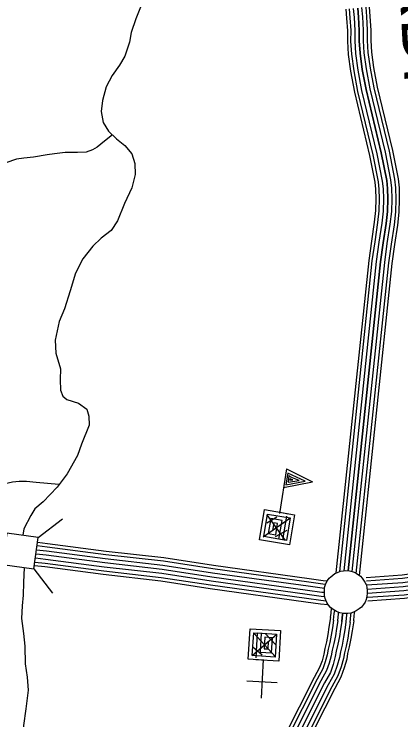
# Model space of a CAD drawing. Extents: x 1788175 to 1969470, y 584502 to 738744.
# Drawn here: x 1914647 to 1917533, y 678191 to 683458 of the extents above; entities that cross this region are included whole.
import ezdxf

# ---------------------------------------------------------------- set-up
doc = ezdxf.new("R2010")
doc.units = 0
for name, color, linetype in [('DESIGN - ROW - Right-of-Way and Easement Labels', 7, 'Continuous'), ('DESIGN - TRANSPORTATION - Text', 7, 'Continuous'), ('DESIGN - UTILITIES - Cable (Underground) with Text', 7, 'Continuous'), ('SURVEY - CONTOURS - Index with Text', 7, 'Continuous'), ('SURVEY - CONTROL with Text', 7, 'Continuous'), ('SURVEY - DRAINAGE - Storm Sewer', 7, 'Continuous'), ('SURVEY - VEGETATION - Features with Text', 7, 'Continuous')]:
    doc.layers.add(name, color=color, linetype=linetype)

msp = doc.modelspace()

# ---------------------------------------------------------------- linework, layer by layer
at = {"layer": 'DESIGN - TRANSPORTATION - Text'}
for points in [[(1915600.8, 683535), (1915553.9, 683423.2), (1915521.2, 683321.3), (1915508.6, 683249.3), (1915473.8, 683145.5), (1915433.3, 683077.7), (1915378.7, 683000), (1915334.1, 682914.3), (1915307.3, 682814.3), (1915296.7, 682732.3), (1915310.1, 682648.2), (1915351.6, 682585.8), (1915411.1, 682527.3), (1915472.7, 682478.8), (1915526.2, 682416.4), (1915547.6, 682344.1), (1915549, 682260.1), (1915524.2, 682162.1), (1915471.3, 682044.4), (1915418.4, 681916.6), (1915371.8, 681842.9), (1915295.4, 681785.4), (1915233, 681725.8), (1915158.3, 681632.2), (1915103.5, 681524.5), (1915064.5, 681392.6), (1915021.5, 681258.8), (1914982.7, 681165), (1914951.7, 681025.1), (1914958.9, 680928.9), (1914992, 680810.6), (1914989.4, 680730.5), (1914992.8, 680652.4), (1915010.4, 680606.2), (1915040.2, 680582), (1915126, 680555.4), (1915189.6, 680508.9), (1915205.2, 680456.7), (1915206.7, 680390.6), (1915149.6, 680248.9), (1915119, 680163), (1915041.9, 680027.4), (1914967.2, 679927.9), (1914864.4, 679818.5), (1914802, 679766.9), (1914771.7, 679717.1), (1914718.9, 679617.3), (1914711, 679569)], [(1915381.6, 682556.3), (1915321, 682509.9), (1915266.7, 682466.3), (1915230.5, 682444.5), (1915184.4, 682428.8), (1915118.4, 682425.3), (1915028.5, 682426), (1914948.4, 682414.5), (1914892.4, 682406.9), (1914792.3, 682389.6), (1914720.3, 682384.1), (1914664.2, 682376.5), (1914584, 682347.1)], [(1914981.3, 679946.6), (1914811.8, 679961.8), (1914738.2, 679970.3), (1914684.3, 679970.3), (1914633.3, 679964.6), (1914559.7, 679947.6), (1914497.3, 679930.6), (1914420.8, 679896.6), (1914341.5, 679837.1), (1914316, 679777.6), (1914290.5, 679670), (1914270.7, 679559.5), (1914262.2, 679502.8), (1914248, 679423.5), (1914236.7, 679347), (1914214, 679253.5), (1914185.7, 679151.5), (1914150.3, 679016.3)], [(1914720.4, 679327.9), (1914715.8, 679215), (1914715.1, 679122.9), (1914706.5, 679042.8), (1914701.7, 678946.8)], [(1914701.7, 678946.8), (1914716.9, 678836.6), (1914726.1, 678740.4), (1914729.1, 678610.2), (1914744.3, 678510), (1914751.6, 678413.9), (1914734.5, 678273.9), (1914715.6, 678147.9), (1914726.9, 678055.7), (1914746.4, 678001.5), (1914790, 677949.1), (1914841.4, 677870.7), (1914851, 677818.6), (1914846.5, 677752.5), (1914809.4, 677618.7), (1914637.3, 677073.3), (1914568, 676899.7), (1914492.6, 676714), (1914435.7, 676596.3), (1914420.6, 676564.3)]]:
    msp.add_lwpolyline(points, dxfattribs=at)
at = {"layer": 'DESIGN - UTILITIES - Cable (Underground) with Text'}
for p, q in [((1916688.6, 680032), (1916673.2, 679945.5)), ((1916678.9, 680065.6), (1916872.2, 679968.6)), ((1916819.5, 679973.1), (1916688.6, 680032)), ((1916656.5, 679925.4), (1916872.2, 679968.6)), ((1916673.2, 679945.5), (1916819.5, 679973.1)), ((1916697.3, 680012), (1916691.1, 679964.4)), ((1916691.1, 679964.4), (1916772.7, 679976.5)), ((1916712.6, 680002.8), (1916697.3, 680012)), ((1916706.9, 679991.8), (1916704.8, 679981.4)), ((1916704.8, 679981.4), (1916726.4, 679981.6)), ((1916711.9, 679987.5), (1916706.9, 679991.8)), ((1916726.4, 679981.6), (1916711.9, 679987.5)), ((1916772.7, 679976.5), (1916712.6, 680002.8)), ((1916382.2, 678483.4), (1916609.8, 678469.6))]:
    msp.add_line(p, q, dxfattribs=at)
for points in [[(1916679.4, 680065.5), (1916625.7, 679732.3)], [(1916628.1, 679746.6), (1916627.1, 679740.8), (1916739.5, 679721.7), (1916701.3, 679496.8), (1916476.5, 679535), (1916514.7, 679759.8), (1916683.3, 679731.2), (1916682, 679723.3)], [(1916679.9, 679711.1), (1916649.9, 679534.4), (1916509.4, 679558.3), (1916538, 679727), (1916706.7, 679698.3), (1916678, 679529.7), (1916621.8, 679539.2), (1916645.7, 679679.8), (1916561.3, 679694.1), (1916542.2, 679581.6), (1916598.5, 679572.1), (1916612.8, 679656.4), (1916584.7, 679661.2), (1916575.1, 679605)], [(1916607.1, 679703.6), (1916531.7, 679660.2)], [(1916533.3, 679722.1), (1916669.4, 679530.3)], [(1916703, 679693.2), (1916505, 679555.3)], [(1916682.1, 679605.1), (1916594.2, 679557.9)], [(1916507.4, 678631.7), (1916507.7, 678636.8), (1916393.9, 678643.6), (1916407.6, 678871.3), (1916635.3, 678857.6), (1916621.5, 678629.9), (1916450.8, 678640.2), (1916451, 678644.3)], [(1916422.3, 678670.5), (1916607.3, 678831.6)], [(1916451.6, 678654.4), (1916462.8, 678839.4), (1916605.1, 678830.8), (1916594.8, 678660.1), (1916424, 678670.4), (1916434.4, 678841.2), (1916491.2, 678837.7), (1916482.7, 678695.4), (1916568, 678690.2), (1916574.9, 678804.1), (1916518, 678807.5), (1916512.9, 678722.1), (1916541.3, 678720.4), (1916544.8, 678777.4)], [(1916594.1, 678663), (1916435.4, 678839.1)], [(1916599.4, 678750.3), (1916522.7, 678833.8)], [(1916498.5, 678674.6), (1916429, 678734.3)], [(1916492.9, 678352.6), (1916508, 678642.6)]]:
    msp.add_lwpolyline(points, dxfattribs=at)
at = {"layer": 'SURVEY - CONTOURS - Index with Text'}
for points in [[(1917050.9, 679287.6), (1917295.1, 681619.2), (1917315.1, 681763), (1917336.7, 681905.7), (1917346.6, 681992.3), (1917348.8, 682078.4), (1917347, 682150.9), (1917341.4, 682203.9), (1917301.9, 682403.9), (1917188, 682876.4), (1917159.2, 683031.7), (1917141.6, 683157.7), (1917135.7, 683256.1), (1917135.7, 683334.5), (1917130.5, 683428.9), (1917124.5, 683494.9)], [(1917076.9, 679298.3), (1917319.6, 681616.3), (1917339.6, 681759.5), (1917361.3, 681902.4), (1917371.2, 681990.6), (1917373.6, 682078.4), (1917371.7, 682152.6), (1917365.9, 682207.6), (1917326, 682409.2), (1917212.2, 682881.6), (1917183.6, 683035.6), (1917166.2, 683160.1), (1917160.4, 683256.8), (1917160.5, 683335.1), (1917155.2, 683430.7), (1917149.1, 683497.3)], [(1917108.7, 679304), (1917350.4, 681612.5), (1917370.3, 681755), (1917392, 681898.4), (1917402.2, 681988.4), (1917404.6, 682078.4), (1917402.7, 682154.6), (1917396.5, 682212.3), (1917356.3, 682415.8), (1917242.5, 682888), (1917214.2, 683040.6), (1917197.1, 683163.2), (1917191.4, 683257.7), (1917191.5, 683336), (1917186.1, 683432.9), (1917180, 683500.4)], [(1917139.8, 679303.5), (1917381.2, 681608.7), (1917400.9, 681750.5), (1917422.7, 681894.3), (1917433.2, 681986.2), (1917435.6, 682078.4), (1917433.6, 682156.6), (1917427.2, 682216.9), (1917386.6, 682422.5), (1917272.9, 682894.5), (1917244.8, 683045.6), (1917228, 683166.3), (1917222.4, 683258.7), (1917222.5, 683336.8), (1917217, 683435.2), (1917210.8, 683503.5)], [(1917210.8, 683503.5), (1917217, 683435.2), (1917222.5, 683336.8), (1917222.4, 683258.7), (1917228, 683166.3), (1917244.8, 683045.6), (1917272.9, 682894.5), (1917386.6, 682422.5), (1917427.2, 682216.9), (1917433.6, 682156.6), (1917435.6, 682078.4), (1917433.2, 681986.2), (1917422.7, 681894.3), (1917400.9, 681750.5), (1917381.2, 681608.7), (1917139.8, 679303.5)], [(1917170.3, 679297.2), (1917412, 681605), (1917431.6, 681746.1), (1917453.5, 681890.2), (1917464.1, 681984.1), (1917466.6, 682078.4), (1917464.6, 682158.7), (1917457.9, 682221.6), (1917416.9, 682429.1), (1917303.2, 682901), (1917275.4, 683050.6), (1917258.9, 683169.4), (1917253.4, 683259.6), (1917253.5, 683337.7), (1917248, 683437.5), (1917241.7, 683506.6)], [(1917200.1, 679284.2), (1917442.7, 681601.2), (1917462.3, 681741.6), (1917484.2, 681886.2), (1917495.1, 681981.9), (1917497.6, 682078.3), (1917495.5, 682160.7), (1917488.6, 682226.2), (1917447.2, 682435.7), (1917333.5, 682907.4), (1917306, 683055.5), (1917289.7, 683172.5), (1917284.4, 683260.5), (1917284.5, 683338.5), (1917278.9, 683439.7), (1917272.5, 683509.7)], [(1917224.3, 679268.3), (1917468.3, 681598.1), (1917487.7, 681737.9), (1917509.7, 681882.8), (1917520.7, 681980.1), (1917523.3, 682078.3), (1917521.2, 682162.4), (1917514, 682230.1), (1917472.3, 682441.2), (1917358.7, 682912.8), (1917331.4, 683059.7), (1917315.3, 683175), (1917310.1, 683261.3), (1917310.2, 683339.2), (1917304.5, 683441.6), (1917298.1, 683512.3)], [(1917008.1, 678954.1), (1917011.5, 678987.3), (1917015.6, 679024)], [(1917030.9, 678934.4), (1917036.1, 678984.7), (1917038.7, 679007.9)], [(1917061.7, 678930.4), (1917067, 678981.4), (1917068.3, 678994)], [(1917092.4, 678926.2), (1917097.8, 678978.2), (1917098.6, 678986.1)], [(1917098.6, 678986.1), (1917097.8, 678978.2), (1917092.4, 678926.2)], [(1917123.2, 678923), (1917128.6, 678974.9), (1917129.7, 678984.5)], [(1917153.9, 678918), (1917159.4, 678971.6), (1917161.3, 678989)], [(1917181.1, 678931), (1917185, 678968.9), (1917188.3, 678998.7)], [(1917008.1, 678954.1), (1916996.2, 678881.8), (1916988.2, 678827.3), (1916977.6, 678774.5), (1916964.6, 678722.8), (1916957.7, 678681.6), (1916944.2, 678631.5), (1916926.3, 678582.1), (1916884.7, 678507.7), (1916661.7, 678064.2), (1916590.4, 677949), (1916521.4, 677836.5), (1916472.8, 677757.6), (1916419.3, 677695.1), (1916387, 677643.6), (1916355.7, 677584.8), (1916330.3, 677535.1), (1916304.7, 677470.9), (1916286.6, 677387.6), (1915952.6, 675281.3)], [(1917030.9, 678934.4), (1917021.6, 678877.9), (1917013.5, 678822.9), (1917002.7, 678768.8), (1916989.8, 678717.5), (1916982.8, 678676.1), (1916968.7, 678623.8), (1916949.7, 678571.4), (1916907.4, 678495.6), (1916684.1, 678051.7), (1916612.3, 677935.5), (1916543.3, 677823.1), (1916493.6, 677742.4), (1916440, 677679.8), (1916409.3, 677630.7), (1916378.5, 677572.9), (1916353.8, 677524.4), (1916329.3, 677463.4), (1916311.9, 677382.9), (1915977.9, 675276.7)], [(1917061.7, 678930.4), (1917052.2, 678873.1), (1917044.1, 678817.6), (1917033, 678762), (1917020.2, 678711.2), (1917013.1, 678669.5), (1916998.3, 678614.5), (1916978, 678558.5), (1916934.8, 678481.1), (1916711.2, 678036.5), (1916638.7, 677919.3), (1916569.7, 677806.8), (1916518.7, 677724.1), (1916465.1, 677661.4), (1916436.1, 677615.2), (1916406, 677558.6), (1916382, 677511.6), (1916359.1, 677454.3), (1916342.4, 677377.2), (1916008.4, 675271.2)], [(1917092.4, 678926.2), (1917082.9, 678868.3), (1917074.6, 678812.3), (1917063.2, 678755.2), (1917050.6, 678704.8), (1917043.4, 678662.9), (1917027.9, 678605.1), (1917006.3, 678545.6), (1916962.2, 678466.5), (1916738.3, 678021.4), (1916665.1, 677903), (1916596.1, 677790.6), (1916543.8, 677705.7), (1916490.1, 677643), (1916463, 677599.6), (1916433.5, 677544.3), (1916410.3, 677498.8), (1916388.8, 677445.2), (1916372.9, 677371.5), (1916034.1, 675235)], [(1917092.4, 678926.2), (1917082.9, 678868.3), (1917074.6, 678812.3), (1917063.2, 678755.2), (1917050.6, 678704.8), (1917043.4, 678662.9), (1917027.9, 678605.1), (1917006.3, 678545.6), (1916962.2, 678466.5), (1916738.3, 678021.4), (1916665.1, 677903), (1916596.1, 677790.6), (1916543.8, 677705.7), (1916490.1, 677643), (1916463, 677599.6), (1916433.5, 677544.3), (1916410.3, 677498.8), (1916388.8, 677445.2), (1916372.9, 677371.5), (1916039.2, 675267.3)], [(1917123, 678921.1), (1917113.5, 678863.5), (1917105.2, 678807), (1917093.5, 678748.4), (1917080.9, 678698.4), (1917073.8, 678656.2), (1917057.5, 678595.8), (1917034.6, 678532.7), (1916989.6, 678452), (1916765.4, 678006.2), (1916691.5, 677886.8), (1916622.5, 677774.3), (1916569, 677687.4), (1916515.2, 677624.6), (1916489.8, 677584.1), (1916461, 677529.9), (1916438.5, 677485.9), (1916418.6, 677436.1), (1916403.4, 677365.7), (1916071.8, 675275.1)], [(1917153.9, 678918), (1917144.1, 678858.7), (1917135.7, 678801.7), (1917123.7, 678741.6), (1917111.3, 678692), (1917104.1, 678649.6), (1917087.1, 678586.5), (1917062.9, 678519.7), (1917017, 678437.5), (1916792.5, 677991.1), (1916717.9, 677870.5), (1916648.9, 677758.1), (1916594.1, 677669.1), (1916540.2, 677606.2), (1916516.7, 677568.6), (1916488.5, 677515.6), (1916466.8, 677473.1), (1916448.3, 677427), (1916433.9, 677360), (1916104.4, 675282.9)], [(1917181.1, 678931), (1917168.6, 678854.9), (1917160.1, 678797.4), (1917147.8, 678736.1), (1917135.5, 678687), (1917128.3, 678644.3), (1917110.7, 678579.1), (1917085.5, 678509.4), (1917038.8, 678425.9), (1916814.1, 677979), (1916739, 677857.5), (1916670, 677745.1), (1916614.1, 677654.5), (1916560.2, 677591.5), (1916538.1, 677556.2), (1916510.4, 677504.2), (1916489.3, 677462.9), (1916472.1, 677419.8), (1916458.2, 677355.5), (1916130.6, 675289.7)]]:
    msp.add_lwpolyline(points, dxfattribs=at)
at = {"layer": 'SURVEY - CONTROL with Text'}
for points in [[(1917274.2, 679253.9), (1917541.3, 679272.9), (1917766.9, 679304.6), (1918224.1, 679386.8), (1918886.4, 679531.6), (1919448.7, 679667.6), (1919741.2, 679735.6), (1919907.5, 679775.5), (1920045.8, 679793.6), (1920199.2, 679800.6), (1920674, 679847.1), (1921559.5, 679914.9), (1921839.2, 679933.9)], [(1917275.9, 679229.3), (1917543.9, 679248.3), (1917770.8, 679280.2), (1918228.9, 679362.6), (1918892, 679507.6), (1919454.4, 679643.6), (1919746.9, 679711.5), (1919912, 679751.1), (1920047.9, 679769), (1920201, 679775.9), (1920676.2, 679822.5), (1921561.3, 679890.3), (1921840.8, 679909.2)], [(1917278.1, 679198.3), (1917547.2, 679217.4), (1917775.7, 679249.6), (1918235, 679332.2), (1918898.9, 679477.3), (1919461.5, 679613.4), (1919754, 679681.4), (1919917.7, 679720.6), (1920050.7, 679738.1), (1920203.2, 679745), (1920678.9, 679791.6), (1921563.5, 679859.4), (1921842.9, 679878.3)], [(1917280.3, 679167.4), (1917550.4, 679186.6), (1917780.6, 679219), (1918241, 679301.8), (1918905.9, 679447.1), (1919468.7, 679583.2), (1919761.1, 679651.2), (1919923.3, 679690.1), (1920053.4, 679707.2), (1920205.4, 679714.1), (1920681.6, 679760.7), (1921565.7, 679828.4), (1921845, 679847.4)], [(1917282.5, 679136.5), (1917553.7, 679155.7), (1917785.5, 679188.4), (1918247.1, 679271.3), (1918912.8, 679416.9), (1919475.8, 679553.1), (1919768.2, 679621), (1919929, 679659.6), (1920056.1, 679676.3), (1920207.6, 679683.1), (1920684.3, 679729.8), (1921568, 679797.5), (1921847.1, 679816.4)], [(1917284.7, 679105.6), (1917556.9, 679124.9), (1917790.4, 679157.7), (1918253.1, 679240.9), (1918919.8, 679386.7), (1919483, 679522.9), (1919775.3, 679590.9), (1919934.6, 679629), (1920058.9, 679645.3), (1920209.8, 679652.2), (1920687, 679698.9), (1921570.2, 679766.6), (1921849.2, 679785.5)], [(1917286.5, 679079.9), (1917559.6, 679099.3), (1917794.4, 679132.3), (1918258.2, 679215.7), (1918925.6, 679361.6), (1919488.9, 679497.9), (1919781.2, 679565.8), (1919939.3, 679603.7), (1920061.1, 679619.7), (1920211.7, 679626.6), (1920689.2, 679673.3), (1921572, 679740.9), (1921851, 679759.9)], [(1914818.5, 679492), (1914892.9, 679483.5), (1915330.3, 679426.3), (1915760.4, 679377.1), (1916130.5, 679320.3), (1916845.1, 679221.1), (1916949.4, 679206.5), (1916972.2, 679204.5)], [(1914821.8, 679516.5), (1914895.9, 679508), (1915333.3, 679450.8), (1915763.7, 679401.6), (1916134.1, 679344.7), (1916848.5, 679245.6), (1916952.3, 679231.1), (1916983.9, 679228.2)], [(1914814.3, 679461.2), (1914889.1, 679452.7), (1915326.5, 679395.5), (1915756.3, 679346.4), (1916126, 679289.6), (1916840.8, 679190.4), (1916945.9, 679175.7), (1916963.1, 679174.2)], [(1917280.3, 679167.4), (1917550.4, 679186.6), (1917780.6, 679219), (1918241, 679301.8), (1918905.9, 679447.1)], [(1914805.9, 679399.8), (1914881.6, 679391.2), (1915318.9, 679334), (1915748, 679284.9), (1916117.1, 679228.2), (1916832.2, 679129), (1916938.8, 679114.1), (1916964.3, 679111.8)], [(1914810.1, 679430.5), (1914885.3, 679421.9), (1915322.7, 679364.7), (1915752.1, 679315.6), (1916121.6, 679258.9), (1916836.5, 679159.7), (1916942.3, 679144.9), (1916961.9, 679143.1)], [(1914798.2, 679343.6), (1914874.7, 679334.9), (1915312, 679277.7), (1915740.5, 679228.7), (1916108.9, 679172.1), (1916824.4, 679072.8), (1916932.3, 679057.7), (1916988.9, 679052.6)], [(1914801.7, 679369.1), (1914877.8, 679360.4), (1915315.2, 679303.2), (1915743.9, 679254.2), (1916112.6, 679197.6), (1916828, 679098.3), (1916935.3, 679083.3), (1916975.3, 679079.7)], [(1917242.1, 679251.6), (1917242.1, 679251.6)], [(1917258.3, 679228), (1917258.3, 679228)], [(1917273.7, 679198), (1917273.7, 679198)]]:
    msp.add_lwpolyline(points, dxfattribs=at)
at = {"layer": 'SURVEY - DRAINAGE - Storm Sewer'}
for p, q in [((1914826.8, 679553.2), (1915007.6, 679690.6)), ((1914794.7, 679317.8), (1914932.1, 679137))]:
    msp.add_line(p, q, dxfattribs=at)
msp.add_lwpolyline([(1914559.3, 679349.9), (1914794.7, 679317.8), (1914826.8, 679553.2), (1914591.4, 679585.4)], close=True, dxfattribs=at)
at = {"layer": 'SURVEY - VEGETATION - Features with Text'}
msp.add_lwpolyline([(1916998.8, 679248.7), (1917009.9, 679259.3), (1917024.1, 679272.1), (1917040.5, 679282.2), (1917058.8, 679291.7), (1917082.1, 679300.2), (1917104.4, 679303.7), (1917122.3, 679305), (1917149.4, 679302.7), (1917168.1, 679298.1), (1917183.1, 679292.2), (1917200.7, 679283.9), (1917215, 679275.4), (1917230.2, 679263.8), (1917244.1, 679249.6), (1917254.8, 679234.4), (1917263.7, 679218.1), (1917272.7, 679201.8), (1917278.6, 679180.9), (1917282.1, 679153.6), (1917282.1, 679134.4), (1917279.7, 679113), (1917273.3, 679090.4), (1917267.1, 679070.4), (1917254.3, 679051.9), (1917238.9, 679033.3), (1917220.9, 679018.8), (1917198.9, 679003.9), (1917178.7, 678994.1), (1917159.1, 678988.4), (1917138, 678984.4), (1917105.4, 678984.7), (1917076.9, 678990.6), (1917051.7, 679000.6), (1917028, 679013.9), (1917008.3, 679029.9), (1916993, 679046.1), (1916980.1, 679066.7), (1916968.8, 679097.1), (1916962.2, 679118.6), (1916961.8, 679151.9), (1916963.4, 679178.3), (1916973.9, 679209.4), (1916985.3, 679230.8)], close=True, dxfattribs=at)

# ---------------------------------------------------------------- texts
at = {"layer": 'DESIGN - ROW - Right-of-Way and Easement Labels'}
msp.add_text('RD.', height=370, rotation=273.1519, dxfattribs=at).set_placement((1917515.5, 683780.5))

doc.saveas('drawing.dxf')
